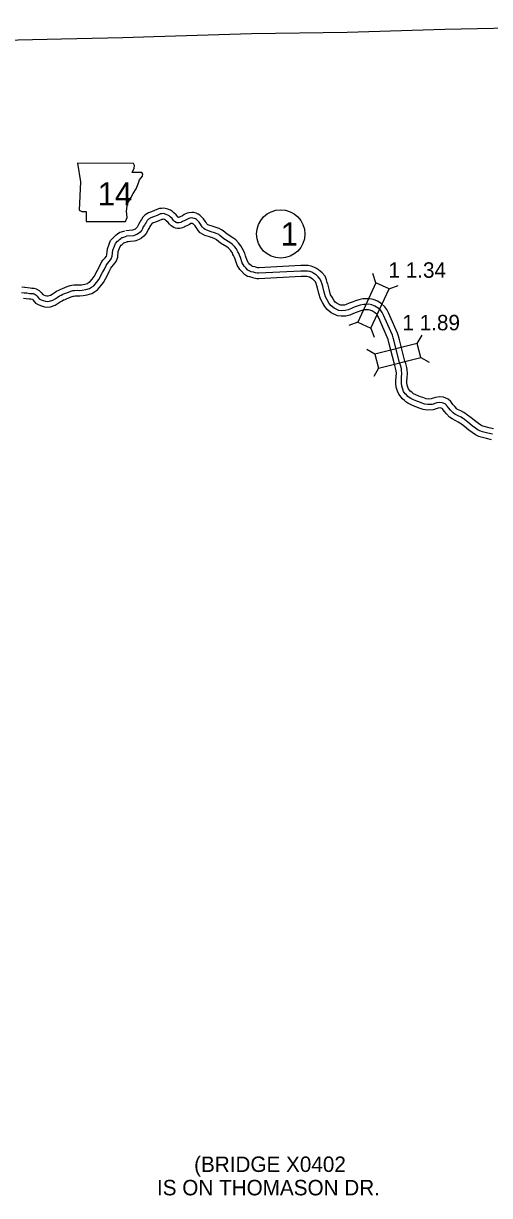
# Model space of a CAD drawing. Extents: x 31699 to 244310, y -8841 to 11474.
# Drawn here: x 142299 to 143148, y 837 to 2973 of the extents above; entities that cross this region are included whole.
import ezdxf

# ---------------------------------------------------------------- set-up
doc = ezdxf.new("R2010")
doc.units = 0
for name, color, linetype in [('B_Logo', 7, 'Continuous'), ('G-ANNO-TEXT', 7, 'Continuous'), ('Level 55', 7, 'Continuous'), ('R_Annotation', 7, 'Continuous'), ('R_Border Notes', 7, 'Continuous'), ('R_XS_EARTHWORK_STAGE1', 7, 'Continuous'), ('S_WALL', 7, 'Continuous')]:
    doc.layers.add(name, color=color, linetype=linetype)

msp = doc.modelspace()

# ---------------------------------------------------------------- linework, layer by layer
at = {"layer": 'B_Logo'}
for points in [[(142844, 2493.5), (142842.7, 2497.8), (142841.2, 2502.4), (142839.4, 2506.9), (142835.7, 2511.1), (142832.8, 2514), (142830.9, 2515.4), (142827.5, 2517.3), (142823.8, 2519.4), (142820.2, 2520.7), (142816.2, 2521.5), (142804.1, 2521.5), (142727.5, 2517.5), (142724.9, 2517.6), (142721.2, 2518.3), (142717.7, 2519.4), (142713.8, 2520.3), (142711.1, 2521.1), (142707.6, 2523.3), (142703.6, 2527.4), (142700.9, 2530.4), (142697, 2536.7), (142693.9, 2546.3), (142692.6, 2550.3), (142690.5, 2554.6), (142689.3, 2556.5), (142688.3, 2559), (142686.6, 2561.9), (142683.2, 2566), (142678.7, 2570.7), (142674.6, 2573.8), (142663.8, 2580.5), (142656.8, 2586.6), (142654.5, 2588.1), (142651.4, 2589.5), (142646.6, 2591.3), (142641, 2593.1), (142632.9, 2595.9), (142629.9, 2597.3), (142627.5, 2598.9), (142625.2, 2601.4), (142623.4, 2604.1), (142621.6, 2606.7), (142619.1, 2610.3), (142614.2, 2615.4), (142612.1, 2616.6), (142610.2, 2617.5), (142607.6, 2618.1), (142605.6, 2618.3), (142602.2, 2617.9), (142600.3, 2617.4), (142596.5, 2615.4), (142592.9, 2613.5), (142588.8, 2611.5), (142587, 2610.6), (142585.3, 2609.7), (142582.8, 2609.1), (142580.7, 2609.2), (142578.4, 2609.6), (142576.9, 2610.1), (142573.9, 2612), (142572.4, 2613.4), (142569.7, 2617), (142565.9, 2620.3), (142564, 2622.2), (142562.1, 2623.4), (142558.9, 2624.7), (142554.1, 2626.1), (142551.1, 2625.7), (142548.7, 2625.5), (142542.7, 2623), (142536, 2620.1), (142531, 2618.4), (142526.9, 2615.8), (142524.3, 2613.4), (142522.2, 2610), (142520.5, 2607.7), (142519.4, 2605.4), (142517.2, 2601.9), (142515.9, 2598.5), (142514.5, 2595.8), (142511.3, 2592.3), (142508.4, 2589.9), (142505.3, 2588.1), (142500.7, 2586.3), (142499.2, 2585.9), (142486.5, 2584.9)], [(142300.2, 2482.1), (142305, 2481.6), (142310.3, 2480.9), (142313.5, 2480.6), (142316.5, 2480.4), (142318.6, 2479.9), (142321.7, 2478.2), (142323.8, 2475.8), (142327.6, 2471), (142331.3, 2469.1), (142335.2, 2467.6), (142339.2, 2466.4), (142342.1, 2466), (142346.3, 2466.4), (142352.3, 2468.4), (142356.7, 2471.2), (142360.2, 2473.6), (142364.4, 2476.2), (142367.8, 2477.9), (142370.8, 2479.2), (142373.8, 2480.5), (142377.9, 2482), (142382.1, 2483.7), (142386.8, 2485.3), (142389, 2485.8), (142392, 2486.3), (142396.6, 2486.6), (142401.4, 2486.4), (142406.2, 2486.8), (142412.8, 2488), (142419.3, 2489.8), (142423.1, 2492.1), (142426.9, 2494.7), (142432.1, 2500.6), (142436.2, 2506.1), (142443, 2518.6), (142446.3, 2525.2), (142449.6, 2531.5), (142451.8, 2535.3), (142455.4, 2539.4), (142458.9, 2543.8), (142460.8, 2548.9), (142461.8, 2559.8), (142464.6, 2566.8), (142466.3, 2571.7), (142470.1, 2575.8), (142471.8, 2577.4), (142473.7, 2579.3), (142476, 2581.1), (142478.3, 2582.6), (142480, 2582.9), (142486.5, 2584.9)], [(142295.2, 2482.7), (142300.2, 2482.1)], [(143152.9, 2224.1), (143144.5, 2226.2), (143134.9, 2228.5), (143131.8, 2229.6), (143127.1, 2231.9), (143121.7, 2235.4), (143116.1, 2239.7), (143108.2, 2246.2), (143102, 2251), (143095.7, 2255.1), (143090.5, 2257.8), (143084.4, 2260.8), (143081.2, 2263), (143076.6, 2268), (143073, 2272.3), (143069.4, 2277.1), (143066.9, 2279.7), (143061.5, 2281.7), (143057.1, 2282.2), (143051.6, 2281.3), (143043.1, 2278.7), (143035, 2278.2), (143029.7, 2279.3), (143022.9, 2281.5), (143018.6, 2283.1), (143015.3, 2284.2), (143008.9, 2286.7), (143004, 2289.3), (143001.5, 2291.1), (142999.1, 2293.2), (142996.1, 2295.9), (142994.2, 2298), (142991.2, 2302.1), (142989.5, 2306.1), (142987.6, 2311.8), (142987.1, 2317.3), (142987, 2322), (142987.5, 2327.9), (142988, 2335.4), (142987.4, 2340.6), (142987.1, 2344), (142985.3, 2350.1), (142983.9, 2354.6), (142973.8, 2393.7), (142972.3, 2400), (142970.6, 2404.8), (142956.8, 2435.8), (142954.5, 2441.4), (142952.3, 2446.2), (142949.4, 2449.6), (142944.5, 2454.2), (142938.9, 2457.6), (142933.5, 2460.1), (142928.1, 2461.1), (142923.4, 2460.9), (142918.4, 2460.8), (142912.2, 2459.1), (142906.5, 2457.5), (142901, 2455.6), (142896.1, 2453.6), (142890.1, 2450.8), (142884.6, 2449.5), (142878.2, 2449.2), (142873.4, 2449.8), (142864.6, 2453.8), (142859.3, 2458.2), (142855.8, 2462.7), (142852.1, 2469.1), (142849, 2474.7), (142846.5, 2483.3), (142844, 2493.5)]]:
    msp.add_lwpolyline(points, dxfattribs=at)
at = {"layer": 'G-ANNO-TEXT'}
msp.add_lwpolyline([(142397.7, 2717.8), (142402.7, 2683.9), (142400.5, 2632.6), (142405, 2629.8), (142413.4, 2629.8), (142413.4, 2611.7), (142484.5, 2611.7), (142487.9, 2619.1), (142486.8, 2630.9), (142488.4, 2644.5), (142494.6, 2655.2), (142498.6, 2663.1), (142504.2, 2671.5), (142507.6, 2680.5), (142510.4, 2687.9), (142515.5, 2694.1), (142516.6, 2698), (142514.4, 2700.8), (142496.9, 2700.8), (142500.8, 2708.7), (142501.4, 2713.8), (142499.1, 2717.7)], close=True, dxfattribs=at)
at = {"layer": 'Level 55'}
for points in [[(142853.6, 2496.4), (142852.2, 2500.8), (142850.6, 2505.8), (142848, 2512.3), (142843, 2518), (142839.3, 2521.6), (142836.3, 2523.8), (142832.4, 2526.1), (142827.9, 2528.5), (142822.9, 2530.3), (142817.2, 2531.5), (142803.8, 2531.5), (142727.4, 2527.5), (142726, 2527.5), (142723.7, 2528), (142720.4, 2529), (142716.3, 2530), (142715.2, 2530.3), (142714, 2531.1), (142710.8, 2534.3), (142708.9, 2536.4), (142706.2, 2540.9), (142703.3, 2549.5), (142701.9, 2554), (142699.3, 2559.4), (142698.2, 2561.1), (142697.2, 2563.5), (142694.8, 2567.6), (142690.7, 2572.7), (142685.4, 2578.2), (142680.2, 2582.1), (142669.7, 2588.6), (142662.8, 2594.6), (142659.4, 2596.8), (142655.2, 2598.8), (142649.8, 2600.7), (142644.2, 2602.6), (142636.7, 2605.2), (142634.8, 2606), (142634, 2606.6), (142633, 2607.6), (142631.7, 2609.7), (142629.9, 2612.3), (142626.9, 2616.6), (142620.4, 2623.4), (142616.8, 2625.4), (142613.6, 2627), (142609.2, 2628.1), (142605.4, 2628.3), (142600.5, 2627.7), (142596.8, 2626.9), (142591.8, 2624.3), (142588.3, 2622.4), (142584.3, 2620.4), (142582.5, 2619.5), (142581.9, 2619.2), (142581.8, 2619.2), (142581.8, 2619.2), (142581.1, 2619.3), (142580.1, 2619.9), (142579.9, 2620.1), (142577, 2623.9), (142572.8, 2627.6), (142570.4, 2630), (142566.8, 2632.3), (142562.1, 2634.2), (142554.7, 2636.3), (142550.2, 2635.6), (142546.4, 2635.4), (142538.8, 2632.2), (142532.4, 2629.4), (142526.7, 2627.4), (142520.7, 2623.7), (142516.6, 2619.8), (142513.9, 2615.7), (142512, 2612.9), (142510.7, 2610.3), (142508.2, 2606.4), (142506.8, 2602.7), (142506.2, 2601.6), (142504.4, 2599.6), (142502.6, 2598.1), (142500.9, 2597.1), (142497.7, 2595.8), (142497.6, 2595.8), (142485.7, 2594.9)], [(142834.4, 2490.6), (142833.1, 2494.8), (142831.8, 2499), (142830.7, 2501.6), (142828.5, 2504.2), (142826.3, 2506.4), (142825.4, 2507), (142822.6, 2508.6), (142819.6, 2510.2), (142817.5, 2511), (142815.2, 2511.5), (142804.4, 2511.5), (142727.6, 2507.5), (142723.8, 2507.6), (142718.8, 2508.6), (142715, 2509.7), (142711.3, 2510.7), (142706.9, 2511.8), (142701.3, 2515.5), (142696.3, 2520.5), (142692.8, 2524.4), (142687.9, 2532.5), (142684.4, 2543.2), (142683.3, 2546.5), (142681.7, 2549.8), (142680.4, 2551.9), (142679.3, 2554.5), (142678.3, 2556.2), (142675.7, 2559.4), (142672.1, 2563.2), (142669, 2565.6), (142657.9, 2572.4), (142650.7, 2578.6), (142649.6, 2579.3), (142647.6, 2580.3), (142643.3, 2581.8), (142637.8, 2583.6), (142629.1, 2586.6), (142625, 2588.5), (142621, 2591.2), (142617.3, 2595.2), (142615, 2598.6), (142613.4, 2601), (142611.4, 2604), (142608.1, 2607.4), (142607.4, 2607.8), (142606.8, 2608.1), (142606.1, 2608.2), (142605.9, 2608.2), (142604, 2608), (142603.8, 2608), (142601.2, 2606.6), (142597.5, 2604.6), (142593.3, 2602.6), (142591.5, 2601.7), (142588.7, 2600.3), (142583.8, 2599.1), (142579.7, 2599.2), (142575.9, 2599.9), (142572.6, 2601), (142567.8, 2604), (142565, 2606.7), (142562.3, 2610.1), (142559, 2613), (142557.7, 2614.4), (142557.5, 2614.5), (142555.7, 2615.2), (142553.4, 2615.9), (142552.1, 2615.7), (142550.9, 2615.6), (142546.6, 2613.8), (142539.7, 2610.8), (142535.3, 2609.3), (142533, 2607.8), (142532.1, 2607), (142530.5, 2604.4), (142529.1, 2602.5), (142528.2, 2600.6), (142526.2, 2597.4), (142525, 2594.3), (142522.7, 2590), (142518.2, 2585), (142514.1, 2581.7), (142509.7, 2579.1), (142503.8, 2576.7), (142500.8, 2576), (142487.3, 2574.9)], [(142301.2, 2492), (142306.1, 2491.5), (142311.3, 2490.9), (142314.4, 2490.6), (142318.2, 2490.3), (142322.2, 2489.3), (142327.9, 2486.2), (142331.5, 2482.3), (142334.1, 2478.9), (142335.4, 2478.3), (142338.5, 2477.1), (142341.4, 2476.2), (142342.2, 2476.1), (142344.3, 2476.3), (142348, 2477.5), (142351.2, 2479.6), (142354.8, 2482), (142359.4, 2484.9), (142363.6, 2487), (142366.9, 2488.4), (142370, 2489.8), (142374.3, 2491.4), (142378.6, 2493.1), (142384.1, 2495), (142387.1, 2495.6), (142390.8, 2496.2), (142396.5, 2496.6), (142401.2, 2496.4), (142404.9, 2496.7), (142410.5, 2497.8), (142415.4, 2499.1), (142417.7, 2500.5), (142420.2, 2502.2), (142424.4, 2507), (142427.8, 2511.5), (142434.1, 2523.3), (142437.4, 2529.8), (142440.8, 2536.4), (142443.7, 2541.2), (142447.8, 2545.8), (142450.1, 2548.7), (142450.9, 2551.1), (142452, 2562.1), (142455.2, 2570.4), (142457.6, 2576.9), (142463.1, 2582.9), (142464.9, 2584.6), (142467, 2586.7), (142470.1, 2589.2), (142474.6, 2592.1), (142477.7, 2592.7), (142483.5, 2594.5)], [(142299.1, 2472.1), (142303.9, 2471.6), (142309.2, 2471), (142312.6, 2470.7), (142314.9, 2470.5), (142315, 2470.5), (142315.4, 2470.2), (142316.2, 2469.4), (142321.1, 2463.2), (142327.2, 2460), (142331.9, 2458.2), (142337.1, 2456.6), (142341.9, 2455.9), (142348.4, 2456.6), (142356.7, 2459.3), (142362.1, 2462.9), (142365.6, 2465.2), (142369.3, 2467.4), (142372.1, 2468.9), (142374.8, 2470), (142377.5, 2471.2), (142381.6, 2472.7), (142385.6, 2474.4), (142389.4, 2475.7), (142390.8, 2476), (142393.1, 2476.3), (142396.8, 2476.6), (142401.6, 2476.4), (142407.5, 2476.8), (142415, 2478.3), (142423.3, 2480.5), (142428.6, 2483.7), (142433.6, 2487.2), (142439.9, 2494.3), (142444.7, 2500.7), (142451.8, 2514), (142455.2, 2520.7), (142458.3, 2526.7), (142459.9, 2529.3), (142463.1, 2532.9), (142467.8, 2538.9), (142470.6, 2546.7), (142471.6, 2557.4), (142474, 2563.3), (142475.1, 2566.4), (142477.2, 2568.8), (142478.7, 2570.1), (142480.4, 2571.8), (142481.9, 2573), (142489.4, 2575.3)], [(142296.3, 2492.7), (142301.5, 2492)], [(143150.9, 2214.3), (143142.1, 2216.5), (143132.2, 2218.9), (143127.9, 2220.3), (143122.1, 2223.2), (143115.9, 2227.2), (143109.8, 2231.9), (143101.9, 2238.4), (143096.2, 2242.8), (143090.6, 2246.4), (143085.9, 2248.9), (143079.4, 2252.2), (143074.7, 2255.4), (143069.2, 2261.4), (143065.2, 2266), (143061.8, 2270.6), (143061.3, 2271.1), (143059.2, 2271.9), (143057.4, 2272.1), (143053.8, 2271.6), (143044.9, 2268.8), (143034.2, 2268.1), (143027, 2269.6), (143019.7, 2272), (143015.2, 2273.6), (143011.7, 2274.9), (143004.8, 2277.6), (142998.9, 2280.7), (142995.3, 2283.2), (142992.5, 2285.7), (142989, 2288.8), (142986.4, 2291.7), (142982.5, 2297.1), (142980.2, 2302.5), (142977.7, 2309.7), (142977.1, 2316.7), (142977, 2322.4), (142977.6, 2328.7), (142978, 2335.2), (142977.5, 2339.6), (142977.2, 2342.1), (142975.7, 2347.2), (142974.3, 2351.9), (142964.1, 2391.3), (142962.7, 2397.1), (142961.3, 2401.1), (142947.6, 2431.9), (142945.3, 2437.4), (142943.8, 2440.8), (142942.2, 2442.7), (142938.4, 2446.2), (142934.3, 2448.7), (142930.4, 2450.5), (142927.4, 2451), (142923.7, 2450.9), (142919.8, 2450.8), (142914.8, 2449.5), (142909.5, 2448), (142904.6, 2446.3), (142900.1, 2444.4), (142893.4, 2441.3), (142885.9, 2439.5), (142877.7, 2439.2), (142870.7, 2440.1), (142859.3, 2445.2), (142852.1, 2451.2), (142847.4, 2457.1), (142843.4, 2464.1), (142839.7, 2470.8), (142836.9, 2480.8), (142834.3, 2491.1)], [(143154.9, 2233.9), (143146.8, 2235.9), (143137.7, 2238.1), (143135.6, 2238.8), (143132, 2240.6), (143127.4, 2243.6), (143122.3, 2247.5), (143114.4, 2254), (143107.7, 2259.2), (143100.7, 2263.7), (143095.1, 2266.7), (143089.5, 2269.5), (143087.8, 2270.6), (143084.1, 2274.7), (143080.8, 2278.5), (143077, 2283.7), (143072.4, 2288.3), (143063.8, 2291.6), (143056.9, 2292.2), (143049.4, 2291.1), (143041.2, 2288.6), (143035.7, 2288.2), (143032.3, 2288.9), (143026.2, 2291), (143021.9, 2292.5), (143018.8, 2293.6), (143013.1, 2295.9), (143009.2, 2297.9), (143007.7, 2298.9), (143005.8, 2300.6), (143003.2, 2302.9), (143002, 2304.3), (143000, 2307.1), (142998.9, 2309.7), (142997.4, 2313.9), (142997.1, 2317.9), (142997, 2321.7), (142997.5, 2327.1), (142998, 2335.7), (142997.4, 2341.6), (142997, 2345.8), (142994.9, 2353), (142993.5, 2357.4), (142983.5, 2396.2), (142981.9, 2402.8), (142979.8, 2408.5), (142966, 2439.7), (142963.7, 2445.4), (142960.8, 2451.6), (142956.7, 2456.5), (142950.5, 2462.3), (142943.6, 2466.4), (142936.5, 2469.7), (142928.8, 2471.1), (142923.2, 2470.9), (142916.9, 2470.8), (142909.6, 2468.8), (142903.4, 2467.1), (142897.5, 2464.9), (142892.1, 2462.8), (142886.8, 2460.3), (142883.3, 2459.4), (142878.6, 2459.3), (142876.2, 2459.6), (142869.9, 2462.3), (142866.6, 2465.1), (142864.1, 2468.3), (142860.8, 2474), (142858.3, 2478.5), (142856.2, 2485.9), (142853.7, 2495.9)]]:
    msp.add_lwpolyline(points, dxfattribs=at)
at = {"layer": 'R_Annotation'}
for points in [[(143704.7, 2972.6), (143586.1, 2971.6), (143419.1, 2969), (143243.8, 2965.3), (143066.3, 2961.6), (142888.3, 2956.3), (142714.1, 2953.4), (142536.6, 2948.5), (142480.2, 2946.1)], [(142480.2, 2946.1), (142368.2, 2943.9), (142235.7, 2941.1), (142060, 2938.3), (141884.5, 2935), (141712.1, 2933.1), (141536.9, 2930.5), (141497.5, 2930.1)]]:
    msp.add_lwpolyline(points, dxfattribs=at)
at = {"layer": 'R_Border Notes'}
msp.add_circle((142767.4, 2589.1), 44, dxfattribs=at)
at = {"layer": 'R_XS_EARTHWORK_STAGE1'}
for p, q in [((142940.8, 2500.3), (142934.8, 2516.8)), ((142964.8, 2489.2), (142981.3, 2495.3)), ((142907.6, 2428.4), (142891.1, 2422.3)), ((142931.6, 2417.3), (142937.7, 2400.8)), ((143015.7, 2389.8), (143024.6, 2405)), ((142939, 2370), (142923.9, 2378.9)), ((143022.3, 2364.3), (143037.5, 2355.3)), ((142945.6, 2344.4), (142936.7, 2329.3))]:
    msp.add_line(p, q, dxfattribs=at)
for points in [[(142940.8, 2500.3), (142907.6, 2428.4), (142931.6, 2417.3), (142964.8, 2489.2)], [(143015.7, 2389.8), (142939, 2370), (142945.6, 2344.4), (143022.3, 2364.3)]]:
    msp.add_lwpolyline(points, close=True, dxfattribs=at)

# ---------------------------------------------------------------- texts
at = {"layer": 'G-ANNO-TEXT'}
msp.add_text('14', height=42.24, dxfattribs=at).set_placement((142434.3, 2641))
at = {"layer": 'R_Border Notes'}
msp.add_text('1', height=42.2, dxfattribs=at).set_placement((142767.4, 2568))
at = {"layer": 'S_WALL'}
for s, p in [('1 1.34', (142963.6, 2509.3)), ('1 1.89', (142989, 2413.6)), ('(BRIDGE X0402', (142609.7, 880.3)), ('IS ON THOMASON DR.', (142542.1, 837.7))]:
    msp.add_text(s, height=28.16, dxfattribs=at).set_placement(p)

doc.saveas('drawing.dxf')
